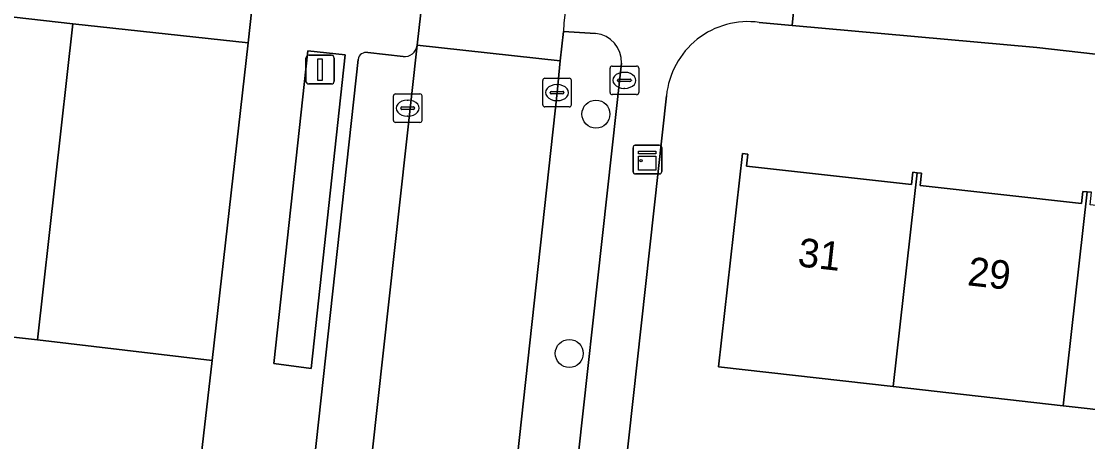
# Model space of a CAD drawing. Extents: x 161928 to 163071, y 386474 to 387428.
# Drawn here: x 162047.75 to 162085.03, y 386629.96 to 386644.64 of the extents above; entities that cross this region are included whole.
import ezdxf

# ---------------------------------------------------------------- set-up
doc = ezdxf.new("R2010")
doc.units = 0
for name, color, linetype in [('IMGEO_Boom', 7, 'Continuous'), ('IMGEO_Brandkraan', 7, 'Continuous'), ('IMGEO_Erf', 7, 'Continuous'), ('IMGEO_Groenvoorziening', 7, 'Continuous'), ('IMGEO_Kast', 7, 'Continuous'), ('IMGEO_Kolk', 7, 'Continuous'), ('IMGEO_Lichtmast', 7, 'Continuous'), ('IMGEO_Pand', 7, 'Continuous'), ('IMGEO_Pand_nummerreeks', 7, 'Continuous'), ('IMGEO_Parkeervlak_open', 7, 'Continuous'), ('IMGEO_Rijbaan_lokaal_open', 7, 'Continuous'), ('IMGEO_Voetpad_open', 7, 'Continuous')]:
    doc.layers.add(name, color=color, linetype=linetype)

msp = doc.modelspace()

# ---------------------------------------------------------------- linework, layer by layer
at = {"layer": 'IMGEO_Boom'}
for centre in [(162067.837, 386641.399), (162066.905, 386633.041)]:
    msp.add_circle(centre, 0.489, dxfattribs=at)
at = {"layer": 'IMGEO_Brandkraan'}
for p, q in [((162068.333, 386642.153), (162068.333, 386643.005)), ((162068.408, 386643.079), (162069.26, 386643.079)), ((162068.821, 386642.859), (162068.846, 386642.859)), ((162069.334, 386643.005), (162069.334, 386642.153)), ((162068.592, 386642.573), (162068.592, 386642.585)), ((162069.03, 386642.536), (162068.632, 386642.536)), ((162068.635, 386642.622), (162069.033, 386642.622)), ((162069.076, 386642.585), (162069.076, 386642.573)), ((162069.26, 386642.079), (162068.408, 386642.079)), ((162068.844, 386642.299), (162068.819, 386642.299))]:
    msp.add_line(p, q, dxfattribs=at)
for points in [[(162068.333, 386642.153), (162068.333, 386643.005)], [(162068.408, 386643.079), (162069.26, 386643.079)], [(162069.334, 386643.005), (162069.334, 386642.153)], [(162069.26, 386642.079), (162068.408, 386642.079)]]:
    msp.add_lwpolyline(points, dxfattribs=at)
for centre, radius, start, end in [((162068.41, 386643.003), 0.0765, 91.552, 178.448), ((162068.41, 386643.003), 0.0765, 91.552, 178.448), ((162069.258, 386643.003), 0.0765, 1.552, 88.448), ((162069.258, 386643.003), 0.0765, 1.552, 88.448), ((162068.632, 386642.582), 0.0403, 85.8775, 175.7526), ((162068.629, 386642.572), 0.0366, 178.938, 274.7102), ((162069.033, 386642.579), 0.043, 264.8664, 352.4533), ((162069.037, 386642.584), 0.0386, 1.7309, 96.639), ((162068.41, 386642.155), 0.0765, 181.552, 268.448), ((162068.41, 386642.155), 0.0765, 181.552, 268.448), ((162069.258, 386642.155), 0.0765, 271.552, 358.448), ((162069.258, 386642.155), 0.0765, 271.552, 358.448)]:
    msp.add_arc(centre, radius, start, end, dxfattribs=at)
for centre, major_axis, ratio, start_param, end_param in [((162068.82, 386642.579), (-0.387, 0.002), 0.722429, 4.712389, 7.853982), ((162068.845, 386642.579), (-0.39, 0.002), 0.717154, 1.570796, 4.712389)]:
    msp.add_ellipse(centre, major_axis=major_axis, ratio=ratio, start_param=start_param, end_param=end_param, dxfattribs=at)
at = {"layer": 'IMGEO_Erf'}
for points in [[(162121.412, 386622.981), (162123.254, 386639.182), (162083.251, 386643.731), (162074.703, 386644.498), (162073.549, 386644.602)], [(162070.304, 386642.04), (162067.807, 386619.426), (162073.017, 386618.843), (162073.296, 386621.332), (162077.033, 386620.913), (162081.08, 386620.459), (162080.801, 386617.969), (162085.049, 386617.469)], [(162090.219, 386630.534), (162084.175, 386631.218), (162078.229, 386631.89), (162072.129, 386632.579), (162072.96, 386640.022), (162073.15, 386640), (162073.104, 386639.586), (162078.867, 386638.943), (162078.915, 386639.369), (162079.065, 386639.353), (162079.216, 386639.336), (162079.169, 386638.912), (162084.817, 386638.282), (162084.864, 386638.702), (162085.012, 386638.686), (162085.162, 386638.669)]]:
    msp.add_lwpolyline(points, dxfattribs=at)
msp.add_arc((162073.154, 386641.766), 2.863, 82.0723, 174.5115, dxfattribs=at)
at = {"layer": 'IMGEO_Groenvoorziening'}
for points in [[(162055.675, 386643.889), (162049.548, 386644.556), (162048.319, 386633.515), (162054.418, 386632.792)], [(162059.069, 386643.47), (162057.771, 386643.609), (162056.572, 386632.689), (162057.885, 386632.522)]]:
    msp.add_lwpolyline(points, close=True, dxfattribs=at)
for points in [[(162066.702, 386644.28), (162066.583, 386643.256), (162066.478, 386642.15), (162064.496, 386624.03), (162064.49, 386623.978)], [(162067.824, 386644.216), (162066.702, 386644.28)], [(162066.329, 386623.222), (162066.554, 386623.439), (162068.731, 386643.176)]]:
    msp.add_lwpolyline(points, dxfattribs=at)
msp.add_arc((162067.737, 386643.224), 0.995, 357.2153, 84.969, dxfattribs=at)
at = {"layer": 'IMGEO_Kast'}
for p, q in [((162069.137, 386639.387), (162069.137, 386640.228)), ((162069.137, 386640.228), (162069.137, 386639.387)), ((162069.212, 386640.312), (162070.053, 386640.312)), ((162070.053, 386640.312), (162069.212, 386640.312)), ((162070.137, 386640.237), (162070.137, 386639.396)), ((162070.137, 386639.396), (162070.137, 386640.237)), ((162070.062, 386639.312), (162069.221, 386639.312)), ((162069.221, 386639.312), (162070.062, 386639.312))]:
    msp.add_line(p, q, dxfattribs=at)
for points in [[(162069.332, 386640.102), (162069.932, 386640.102), (162069.932, 386640.017), (162069.332, 386640.017), (162069.332, 386640.102)], [(162069.332, 386639.927), (162069.932, 386639.927), (162069.932, 386639.438), (162069.332, 386639.438), (162069.332, 386639.927)]]:
    msp.add_lwpolyline(points, dxfattribs=at)
msp.add_circle((162069.416, 386639.776), 0.0377, dxfattribs=at)
for centre, start, end in [((162069.215, 386640.234), 92.4484, 184.2845), ((162069.215, 386640.234), 92.4484, 184.2845), ((162070.059, 386640.234), 2.4484, 94.2845), ((162070.059, 386640.234), 2.4484, 94.2845), ((162069.215, 386639.39), 182.4484, 274.2845), ((162069.215, 386639.39), 182.4484, 274.2845), ((162070.059, 386639.39), 272.4484, 4.2845), ((162070.059, 386639.39), 272.4484, 4.2845)]:
    msp.add_arc(centre, 0.0779, start, end, dxfattribs=at)
at = {"layer": 'IMGEO_Kolk'}
for p, q in [((162065.977, 386641.724), (162065.977, 386642.576)), ((162066.052, 386642.65), (162066.904, 386642.65)), ((162066.465, 386642.43), (162066.49, 386642.43)), ((162066.978, 386642.576), (162066.978, 386641.724)), ((162060.756, 386641.182), (162060.756, 386642.034)), ((162060.831, 386642.108), (162061.683, 386642.108)), ((162061.757, 386642.034), (162061.757, 386641.182)), ((162066.236, 386642.144), (162066.236, 386642.156)), ((162066.674, 386642.107), (162066.276, 386642.107)), ((162066.279, 386642.193), (162066.677, 386642.193)), ((162066.72, 386642.156), (162066.72, 386642.144)), ((162061.015, 386641.602), (162061.015, 386641.614)), ((162061.058, 386641.651), (162061.456, 386641.651)), ((162061.244, 386641.888), (162061.269, 386641.888)), ((162061.499, 386641.614), (162061.499, 386641.602)), ((162066.904, 386641.65), (162066.052, 386641.65)), ((162066.488, 386641.87), (162066.463, 386641.87)), ((162061.453, 386641.565), (162061.055, 386641.565)), ((162061.267, 386641.328), (162061.242, 386641.328)), ((162061.683, 386641.108), (162060.831, 386641.108))]:
    msp.add_line(p, q, dxfattribs=at)
for points in [[(162065.977, 386641.724), (162065.977, 386642.576)], [(162066.052, 386642.65), (162066.904, 386642.65)], [(162066.978, 386642.576), (162066.978, 386641.724)], [(162060.756, 386641.182), (162060.756, 386642.034)], [(162060.831, 386642.108), (162061.683, 386642.108)], [(162061.757, 386642.034), (162061.757, 386641.182)], [(162066.904, 386641.65), (162066.052, 386641.65)], [(162061.683, 386641.108), (162060.831, 386641.108)]]:
    msp.add_lwpolyline(points, dxfattribs=at)
for centre, radius, start, end in [((162066.054, 386642.574), 0.0765, 91.552, 178.448), ((162066.054, 386642.574), 0.0765, 91.552, 178.448), ((162066.902, 386642.574), 0.0765, 1.552, 88.448), ((162066.902, 386642.574), 0.0765, 1.552, 88.448), ((162060.833, 386642.032), 0.0765, 91.552, 178.448), ((162060.833, 386642.032), 0.0765, 91.552, 178.448), ((162061.681, 386642.032), 0.0765, 1.552, 88.448), ((162061.681, 386642.032), 0.0765, 1.552, 88.448), ((162066.276, 386642.153), 0.0403, 85.8775, 175.7526), ((162066.273, 386642.143), 0.0366, 178.938, 274.7102), ((162066.677, 386642.15), 0.043, 264.8664, 352.4533), ((162066.681, 386642.155), 0.0386, 1.7309, 96.639), ((162061.055, 386641.611), 0.0403, 85.8775, 175.7526), ((162061.052, 386641.601), 0.0366, 178.938, 274.7102), ((162061.456, 386641.608), 0.043, 264.8664, 352.4533), ((162061.46, 386641.613), 0.0386, 1.7309, 96.639), ((162066.054, 386641.726), 0.0765, 181.552, 268.448), ((162066.054, 386641.726), 0.0765, 181.552, 268.448), ((162066.902, 386641.726), 0.0765, 271.552, 358.448), ((162066.902, 386641.726), 0.0765, 271.552, 358.448), ((162060.833, 386641.184), 0.0765, 181.552, 268.448), ((162060.833, 386641.184), 0.0765, 181.552, 268.448), ((162061.681, 386641.184), 0.0765, 271.552, 358.448), ((162061.681, 386641.184), 0.0765, 271.552, 358.448)]:
    msp.add_arc(centre, radius, start, end, dxfattribs=at)
for centre, major_axis, ratio, start_param, end_param in [((162066.464, 386642.15), (-0.387, 0.002), 0.722429, 4.712389, 7.853982), ((162066.489, 386642.15), (-0.39, 0.002), 0.717154, 1.570796, 4.712389), ((162061.243, 386641.608), (-0.387, 0.002), 0.722429, 4.712389, 7.853982), ((162061.268, 386641.608), (-0.39, 0.002), 0.717154, 1.570796, 4.712389)]:
    msp.add_ellipse(centre, major_axis=major_axis, ratio=ratio, start_param=start_param, end_param=end_param, dxfattribs=at)
at = {"layer": 'IMGEO_Lichtmast'}
for p, q in [((162057.698, 386642.553), (162057.698, 386643.353)), ((162057.698, 386643.353), (162057.698, 386642.553)), ((162057.798, 386643.453), (162058.588, 386643.453)), ((162058.588, 386643.453), (162057.798, 386643.453)), ((162058.688, 386643.353), (162058.688, 386642.553)), ((162058.688, 386642.553), (162058.688, 386643.353)), ((162058.588, 386642.453), (162057.798, 386642.453)), ((162057.798, 386642.453), (162058.588, 386642.453))]:
    msp.add_line(p, q, dxfattribs=at)
msp.add_lwpolyline([(162058.118, 386643.328), (162058.268, 386643.328), (162058.268, 386642.578), (162058.118, 386642.578), (162058.118, 386643.328)], dxfattribs=at)
for centre, start, end in [((162057.798, 386643.353), 90, 180), ((162057.798, 386643.353), 90, 180), ((162058.588, 386643.353), 0, 90), ((162058.588, 386643.353), 360, 90), ((162057.798, 386642.553), 180, 270), ((162057.798, 386642.553), 180, 270), ((162058.588, 386642.553), 270, 0), ((162058.588, 386642.553), 270, 0)]:
    msp.add_arc(centre, 0.1, start, end, dxfattribs=at)
at = {"layer": 'IMGEO_Pand'}
msp.add_lwpolyline([(162031.616, 386646.242), (162030.421, 386635.511), (162031.659, 386635.373), (162030.727, 386626.999), (162029.524, 386627.133), (162028.901, 386621.536), (162031.313, 386621.268), (162034.123, 386620.955), (162036.933, 386620.643), (162039.742, 386620.33), (162042.942, 386619.973), (162043.342, 386623.56), (162043.011, 386623.597), (162043.226, 386625.526), (162045.689, 386625.252), (162046.189, 386629.74), (162042.701, 386630.128), (162043.181, 386634.087), (162048.319, 386633.515), (162049.548, 386644.556), (162044.41, 386645.129)], dxfattribs=at)
for points in [[(162079.065, 386639.353), (162078.915, 386639.369), (162078.867, 386638.943), (162073.104, 386639.586), (162073.15, 386640), (162072.96, 386640.022), (162072.129, 386632.579), (162078.229, 386631.89)], [(162078.229, 386631.89), (162084.175, 386631.218), (162085.012, 386638.686), (162084.864, 386638.702), (162084.817, 386638.282), (162079.169, 386638.912), (162079.216, 386639.336), (162079.065, 386639.353)], [(162091.055, 386638.001), (162090.919, 386638.017), (162090.871, 386637.59), (162085.113, 386638.233), (162085.162, 386638.669), (162085.012, 386638.686), (162084.175, 386631.218), (162090.219, 386630.534)]]:
    msp.add_lwpolyline(points, close=True, dxfattribs=at)
at = {"layer": 'IMGEO_Parkeervlak_open'}
for points in [[(162058.246, 386613.543), (162061.585, 386643.805)], [(162061.094, 386643.411), (162059.866, 386643.546)], [(162059.525, 386643.311), (162056.373, 386614.458)]]:
    msp.add_lwpolyline(points, dxfattribs=at)
for centre, radius, start, end in [((162059.805, 386643.27), 0.283, 77.4504, 171.6949), ((162061.139, 386643.858), 0.449, 264.209, 353.2812)]:
    msp.add_arc(centre, radius, start, end, dxfattribs=at)
at = {"layer": 'IMGEO_Rijbaan_lokaal_open'}
for points in [[(162068.563, 386661.369), (162068.677, 386662.451), (162063.68, 386663.025), (162063.016, 386656.838), (162061.95, 386647.002), (162061.585, 386643.805), (162066.583, 386643.256), (162066.702, 386644.28)], [(162064.49, 386623.978), (162064.496, 386624.03), (162066.478, 386642.15), (162066.583, 386643.256), (162061.585, 386643.805), (162058.246, 386613.543), (162058.239, 386613.473), (162058.171, 386612.457), (162056.936, 386601.481), (162056.523, 386597.775), (162056.212, 386594.954), (162055.011, 386584.331), (162054.783, 386582.229), (162054.509, 386579.836), (162052.656, 386563.709), (162052.236, 386559.558), (162052.145, 386558.867)]]:
    msp.add_lwpolyline(points, dxfattribs=at)
msp.add_arc((162072.464, 386644.043), 5.767, 84.678, 177.6436, dxfattribs=at)
at = {"layer": 'IMGEO_Voetpad_open'}
for points in [[(162058.851, 386673.825), (162058.079, 386666.977), (162057.437, 386660.706), (162057.229, 386657.61), (162056.83, 386654.281), (162056.614, 386652.142), (162056.103, 386647.755), (162055.675, 386643.889), (162054.418, 386632.792), (162053.971, 386628.851), (162053.483, 386624.455), (162053.217, 386622.316), (162052.349, 386615.603), (162052.344, 386615.562), (162051.809, 386611.197), (162051.78, 386610.944), (162050.847, 386602.202), (162050.808, 386601.768), (162049.408, 386588.832), (162049.041, 386585.371)], [(162073.549, 386644.602), (162074.703, 386644.498), (162075.194, 386649.565), (162072.999, 386649.785)], [(162075.194, 386649.565), (162074.703, 386644.498), (162083.251, 386643.731), (162123.254, 386639.182), (162124.601, 386639.029), (162168.309, 386634.058), (162174.002, 386633.43), (162174.012, 386633.555)], [(162061.585, 386643.805), (162061.95, 386647.002), (162059.154, 386647.336)], [(162066.702, 386644.28), (162067.824, 386644.216)], [(162059.866, 386643.546), (162061.094, 386643.411)], [(162056.373, 386614.458), (162059.525, 386643.311)], [(162068.731, 386643.176), (162066.554, 386623.439), (162066.329, 386623.222)], [(162061.324, 386561.622), (162061.431, 386562.82), (162062.129, 386567.973), (162062.296, 386569.486), (162067.633, 386617.848), (162067.807, 386619.426), (162070.304, 386642.04)]]:
    msp.add_lwpolyline(points, dxfattribs=at)
for points in [[(162056.103, 386647.755), (162048.304, 386648.645), (162044.816, 386649.034), (162044.41, 386645.129), (162049.548, 386644.556), (162055.675, 386643.889)], [(162057.771, 386643.609), (162059.069, 386643.47), (162057.885, 386632.522), (162056.572, 386632.689)], [(162047.877, 386629.547), (162053.971, 386628.851), (162054.418, 386632.792), (162048.319, 386633.515), (162043.181, 386634.087), (162042.701, 386630.128), (162046.189, 386629.74), (162045.689, 386625.252), (162043.226, 386625.526), (162043.011, 386623.597), (162043.342, 386623.56), (162042.942, 386619.973), (162039.742, 386620.33), (162039.079, 386614.367), (162039.014, 386613.721), (162041, 386613.497), (162041.384, 386617.095), (162044.129, 386616.787), (162044.853, 386623.209), (162047.145, 386622.964)]]:
    msp.add_lwpolyline(points, close=True, dxfattribs=at)
for centre, radius, start, end in [((162072.464, 386644.043), 5.767, 84.678, 177.6436), ((162073.154, 386641.766), 2.863, 82.0723, 174.5115), ((162067.737, 386643.224), 0.995, 357.2153, 84.969), ((162059.805, 386643.27), 0.283, 77.4504, 171.6949), ((162061.139, 386643.858), 0.449, 264.209, 353.2812)]:
    msp.add_arc(centre, radius, start, end, dxfattribs=at)

# ---------------------------------------------------------------- texts
at = {"layer": 'IMGEO_Pand_nummerreeks'}
for s, p in [('31', (162074.864, 386636.089)), ('29', (162080.799, 386635.426))]:
    msp.add_text(s, height=1, rotation=353.625, dxfattribs=at).set_placement(p)

doc.saveas('drawing.dxf')
